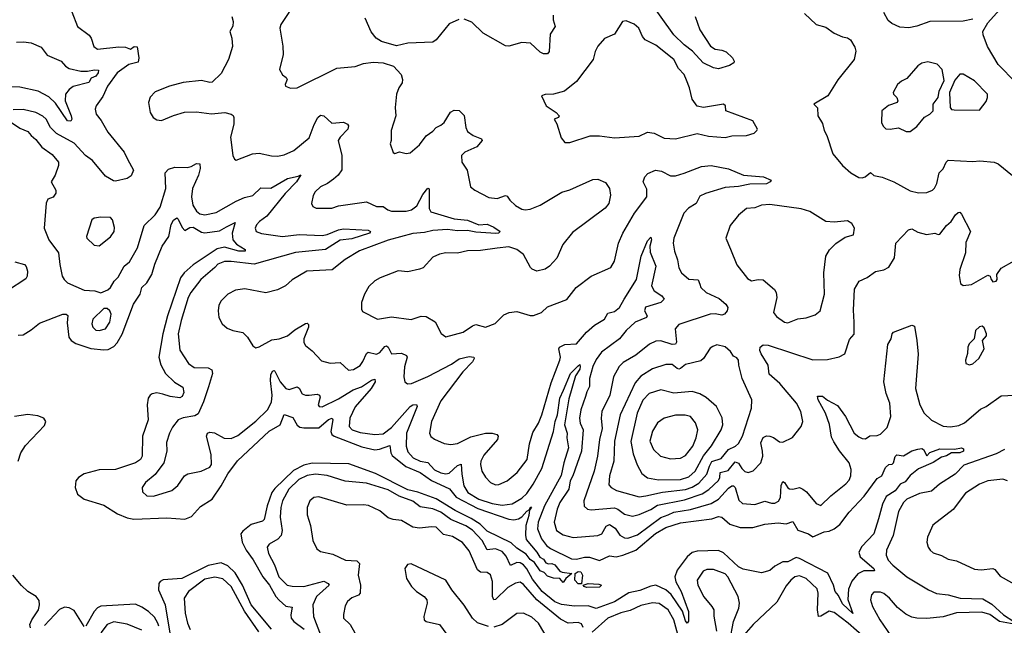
# Model space of a CAD drawing. Extents: x 1954678 to 2060275, y 904822 to 1016299.
# Tile 424 of 467: x 2036365 to 2042325, y 990931 to 994597. Entities that reach past the tile are written whole.
import ezdxf

# ---------------------------------------------------------------- set-up
doc = ezdxf.new("R2010")
doc.units = 0

msp = doc.modelspace()

# ---------------------------------------------------------------- linework, layer by layer
at = {"layer": '0CON20XD'}
for points in [[(2038039.5, 994710.5), (2037945, 994567.5), (2037938.8, 994545), (2037957, 994437), (2037959.4, 994385), (2037938, 994295), (2037955, 994262.5), (2037977, 994247), (2037983.8, 994235), (2037971.2, 994205), (2037973.8, 994195), (2038005, 994182), (2038045, 994184.5), (2038285, 994302.9), (2038395, 994314), (2038445, 994331.4), (2038505, 994340), (2038565, 994335.5), (2038628, 994315), (2038673.8, 994265), (2038681.2, 994235), (2038680.8, 994215), (2038660.6, 994185), (2038645.7, 994145), (2038637.1, 994065), (2038640.8, 994015), (2038613.8, 993925), (2038613.8, 993865), (2038606.7, 993845), (2038625, 993792.5), (2038635, 993787.5), (2038663.8, 993796.2), (2038705, 993787.5), (2038728.3, 993791.7), (2038785, 993840), (2038825.4, 993894.6), (2038865, 993921.1), (2038885.4, 993944.6), (2038915, 993957.5), (2038934, 993975), (2038972.7, 994037.3), (2038995, 994050), (2039025, 994048), (2039056.2, 994016.2), (2039064.5, 993945), (2039075, 993920.8), (2039109.2, 993895), (2039160, 993875), (2039163.8, 993865), (2039132.1, 993827.9), (2039058.8, 993795), (2039039.2, 993775), (2039042, 993735), (2039072.5, 993685), (2039094.2, 993585), (2039118.8, 993565), (2039205, 993521.4), (2039255, 993514.4), (2039305, 993533.1), (2039315, 993529.2), (2039332.2, 993505), (2039365, 993471.4), (2039405, 993449.5), (2039425, 993445.5), (2039455, 993449.6), (2039516, 993475), (2039647.4, 993552.6), (2039695, 993567.8), (2039835, 993630), (2039865, 993632), (2039911.7, 993611.7), (2039935.5, 993575.5), (2039940.8, 993535), (2039930.8, 993485), (2039908, 993455), (2039711.3, 993308.7), (2039651.9, 993235), (2039616.2, 993153.8), (2039570.8, 993105), (2039545, 993086.9), (2039495, 993074.3), (2039467, 993087), (2039455.8, 993095.8), (2039415, 993175.8), (2039375, 993205.6), (2039325, 993220.9), (2039255, 993213.8), (2039155, 993200), (2039075, 993196.7), (2039015, 993184.4), (2038945, 993185.7), (2038905, 993177.1), (2038865, 993160), (2038806.2, 993095), (2038785, 993086), (2038715, 993071.1), (2038655, 993075.8), (2038546.7, 993035), (2038513.6, 993016.4), (2038478.3, 992981.7), (2038451.2, 992935), (2038433.8, 992885), (2038433.3, 992845), (2038440, 992830), (2038530, 992785), (2038615, 992798.5), (2038735, 992781.5), (2038795, 992802.5), (2038825, 992799.4), (2038878.9, 992768.9), (2038917, 992697), (2038945, 992676.2), (2039048.8, 992705), (2039105, 992744.4), (2039125, 992751.9), (2039185, 992735.7), (2039242.6, 992757.4), (2039295, 992810.8), (2039327.5, 992825), (2039375, 992831.4), (2039455, 992806.7), (2039475, 992806.7), (2039522.5, 992825), (2039560.3, 992859.7), (2039677.3, 992902.7), (2039734, 992975), (2039823.8, 993045), (2039943, 993097), (2039964.4, 993135.6), (2039989.5, 993245), (2040015, 993303.8), (2040087.1, 993425), (2040161.5, 993525), (2040160.4, 993570.4), (2040138, 993615), (2040148, 993645), (2040166.2, 993665), (2040213.8, 993686.2), (2040250.2, 993680.2), (2040305, 993651.5), (2040335, 993652), (2040387.6, 993667.6), (2040492.3, 993707.7), (2040550, 993715), (2040655, 993693.5), (2040746.5, 993656.5), (2040867.5, 993645), (2040913.3, 993625), (2040907.5, 993615), (2040885, 993603.6), (2040785, 993601), (2040715, 993587), (2040635, 993580.2), (2040516, 993545), (2040481.7, 993528.3), (2040458.9, 993485), (2040413.7, 993456.3), (2040385.6, 993425), (2040324.5, 993275), (2040321.1, 993245), (2040328.5, 993195), (2040347.3, 993142.7), (2040355.6, 993095), (2040371.4, 993065), (2040415, 993026.9), (2040471.3, 993021.3), (2040481.1, 992995), (2040488.6, 992975), (2040519.2, 992945), (2040599.1, 992909.1), (2040639.2, 992875), (2040650.8, 992855), (2040646.7, 992835), (2040630.6, 992815), (2040615, 992808.7), (2040575, 992815.8), (2040545, 992814.1), (2040355, 992751.9), (2040332.2, 992725), (2040341.2, 992645), (2040335, 992631.8), (2040315, 992630.7), (2040245, 992653.9), (2040215, 992651.8), (2040177.6, 992632.4), (2040094.1, 992565.9), (2040018.7, 992521.3), (2039992.8, 992497.2), (2039958.8, 992435), (2039936.9, 992325), (2039889.2, 992225), (2039885.4, 992185), (2039891.5, 992121.5), (2039873.5, 992055), (2039863.3, 991955), (2039842.5, 991865), (2039780, 991685), (2039781.5, 991651.5), (2039801.2, 991635), (2039825, 991630), (2039965, 991641.5), (2039984.5, 991634.5), (2040025, 991602.9), (2040075, 991591.8), (2040115, 991601.2), (2040185, 991633), (2040225, 991658.6), (2040389.4, 991690.6), (2040495, 991727.5), (2040536.2, 991753.8), (2040595, 991807.8), (2040603.7, 991825), (2040605, 991856.2), (2040652.4, 991867.6), (2040695, 991920.6), (2040715, 991913.1), (2040735, 991880), (2040755, 991861.5), (2040775, 991856.7), (2040803.8, 991866.2), (2040851.5, 991915), (2040862.9, 991955), (2040861.3, 991985)], [(2040453.6, 994615), (2040482.1, 994535), (2040546.3, 994436.4), (2040575, 994417.9), (2040615, 994412.7), (2040641.7, 994401.7), (2040678.8, 994365), (2040690, 994345), (2040687.5, 994335), (2040661.1, 994318.9), (2040595, 994298.9), (2040565, 994304.4), (2040502.9, 994335), (2040437, 994407), (2040386.7, 994445), (2040324.5, 994504.5), (2040171.9, 994721.9)], [(2042395, 994217.1), (2042287.8, 994325), (2042223.5, 994435), (2042197.5, 994505), (2042195.5, 994525), (2042225, 994577.1), (2042313.9, 994676.1)], [(2036680.8, 994645), (2036714.3, 994555), (2036785, 994502.5), (2036796.7, 994485), (2036812.9, 994435), (2036835, 994418.5), (2036965, 994432.8), (2037005, 994431.1), (2037035, 994417.5), (2037056.7, 994435), (2037075, 994432.5), (2037085.9, 994365), (2037081, 994339), (2037025, 994325.8), (2036955, 994274.5), (2036897.1, 994195), (2036868.3, 994131.7), (2036827.1, 994075), (2036821.4, 994055), (2036827.5, 994025), (2036857.4, 993987.4), (2036898.5, 993915), (2036996.7, 993795), (2037018.3, 993751.7), (2037052.9, 993685), (2037038.7, 993651.3), (2037015, 993634.5), (2036945, 993619.1), (2036932.1, 993622.1), (2036885, 993649.6), (2036804.6, 993745), (2036762.1, 993775), (2036695, 993849.2), (2036588.1, 993908.1), (2036551.4, 993945), (2036524.2, 993995), (2036505, 994012.9), (2036463.3, 994035), (2036385, 994053.1), (2036325, 994050.8)], [(2039594.4, 994625), (2039593.1, 994595), (2039605.7, 994555), (2039575, 994510), (2039570, 994405), (2039559.2, 994390.8), (2039535, 994390.8), (2039515, 994400.8), (2039456, 994455), (2039405, 994458.9), (2039325, 994436.7), (2039305, 994438.9), (2039170, 994515), (2039102.1, 994582.1), (2039055, 994599.2)], [(2041115, 994634.2), (2041185, 994567.8), (2041245, 994551.8), (2041295, 994515.7), (2041345, 994492.5), (2041375, 994487.5), (2041393.8, 994475), (2041419.5, 994429.5), (2041426.1, 994406.1), (2041416.7, 994355), (2041317.7, 994232.3), (2041256.2, 994135), (2041172.5, 994085), (2041193.9, 994063.9), (2041196.2, 994015), (2041225, 993967.5), (2041234.2, 993925), (2041250, 993895), (2041287.1, 993785), (2041345, 993714.5), (2041395, 993670), (2041445, 993641.5), (2041465, 993639.1), (2041482.5, 993645), (2041515, 993671.9), (2041535, 993654.5), (2041585.6, 993644.4), (2041656, 993615), (2041755, 993561.1), (2041805, 993547.8), (2041855, 993550.8), (2041890, 993565), (2041902.5, 993577.5), (2041916.4, 993605), (2041930.9, 993669.1), (2041955, 993694.2), (2041972.7, 993735), (2041985, 993745.7), (2042135, 993738.9), (2042177, 993743), (2042264, 993734), (2042286.7, 993725), (2042373.4, 993653.4)], [(2042135, 994600), (2042075, 994586.9), (2041875, 994586.7), (2041795, 994556.5), (2041747, 994547), (2041691.9, 994551.9), (2041643.8, 994573.8), (2041622.2, 994592.2), (2041595, 994639.2)], [(2037649.2, 994615), (2037657.5, 994585), (2037655, 994557.5), (2037636.7, 994525), (2037648.8, 994485), (2037653.3, 994435), (2037628, 994355), (2037585, 994272), (2037530.6, 994219.4), (2037515, 994216.9), (2037465, 994229.4), (2037355, 994217.1), (2037272.5, 994195), (2037185, 994160), (2037155, 994127.5), (2037143.8, 994095), (2037153.8, 994035), (2037173.3, 994005), (2037195, 993990), (2037223.6, 993986.4), (2037295, 994017.5), (2037362.7, 994037.3), (2037435, 994039.2), (2037525, 994027.5), (2037607.5, 994035), (2037644.5, 994024.5), (2037656.7, 994016.7), (2037661.4, 994005), (2037660.5, 993965), (2037640, 993885), (2037654.3, 993774.3), (2037665, 993752.5), (2037675, 993746.7), (2037774.4, 993785.6), (2037815, 993788.9), (2037888.3, 993771.7), (2037925, 993771.5), (2037965, 993779.1), (2038025, 993804.6), (2038117.7, 993882.3), (2038146.7, 993963.3), (2038170, 994005), (2038185, 994018.1), (2038205.7, 994015), (2038255, 993970.9), (2038325, 993977.1), (2038350, 993965), (2038355.7, 993955), (2038351.5, 993935), (2038304.4, 993885), (2038292.9, 993865), (2038313.8, 993773.8), (2038315, 993688.8), (2038292.5, 993655), (2038265, 993631.4), (2038228.8, 993605), (2038185, 993585.7), (2038154.3, 993555), (2038141.7, 993531.7), (2038131.2, 993485), (2038140, 993465), (2038160, 993455), (2038255, 993456.9), (2038295, 993470), (2038465, 993493.3), (2038524.2, 993465.8), (2038565, 993465.7), (2038594, 993445), (2038615, 993438.2), (2038705, 993437.3), (2038735.7, 993445), (2038769.3, 993470.7), (2038805, 993538.1), (2038836, 993576), (2038842.5, 993572.5), (2038843.3, 993453.3), (2038853.5, 993433.5), (2038995, 993391.2), (2039075, 993383.3), (2039145, 993355.3), (2039195, 993358.8), (2039235, 993341.8), (2039272.9, 993315), (2039264, 993305), (2039246.9, 993303.1), (2039125, 993310), (2039075, 993321), (2039015, 993319), (2038955, 993326.5), (2038865, 993321), (2038815, 993308.4), (2038745, 993301.9), (2038595, 993262.9), (2038422.3, 993197.7), (2038334.2, 993145), (2038256.9, 993083.1), (2038103.3, 993075), (2038015, 993022.5), (2037973.2, 992986.8), (2037925, 992961.4), (2037855, 992944.3), (2037726.8, 992966.8), (2037671.3, 992958.7), (2037624.2, 992935), (2037584, 992895), (2037570.9, 992869.1), (2037565.9, 992834.1), (2037569.2, 992795), (2037590, 992755), (2037620.5, 992730.5), (2037655, 992715.7), (2037715, 992703.8), (2037743.8, 992675), (2037775, 992622.5), (2037795, 992611.2), (2037815, 992616.2), (2037891.1, 992658.9), (2037935, 992664.3), (2037985, 992682.5), (2038031, 992719), (2038095, 992758.5), (2038105, 992759.4), (2038112.4, 992752.4), (2038113.8, 992735), (2038085.4, 992665), (2038085, 992642.5), (2038093.8, 992623.8), (2038135, 992592.9), (2038191.4, 992531.4), (2038245, 992518.5), (2038305, 992521.9), (2038355.5, 992475.5), (2038385, 992480.4), (2038425, 992504.5), (2038442.6, 992527.4), (2038465, 992576.5), (2038475, 992584.6), (2038525, 992573.1), (2038545, 992583.2), (2038575, 992617.8), (2038585, 992621.9), (2038595, 992614.2), (2038615, 992574.5), (2038675, 992578.2), (2038706.9, 992565), (2038711.2, 992555), (2038694, 992495), (2038690.6, 992435), (2038696, 992405), (2038713.2, 992393.2), (2038736.7, 992395), (2038835, 992437.5), (2038978.2, 992511.8), (2039025, 992543.8), (2039085, 992557.5), (2039114.2, 992554.2), (2039116.5, 992545), (2039105.4, 992525), (2039047.7, 992465), (2038915, 992290), (2038857.9, 992165), (2038844.5, 992095), (2038853.5, 992073.5), (2038875, 992058.5), (2038935, 992032.5), (2038975, 992024.5), (2039015, 992031.8), (2039095, 992071.3), (2039185, 992093.2), (2039224.6, 992094.6), (2039252, 992085), (2039260.8, 992075), (2039256.9, 992055), (2039175, 991960.6), (2039157.1, 991925), (2039154.6, 991905), (2039162.5, 991865), (2039185, 991827.5), (2039215, 991795.8), (2039245, 991781.4), (2039265, 991783.1), (2039315, 991805.6), (2039375.6, 991855), (2039437.1, 991935), (2039451.5, 992028.5), (2039471.5, 992098.5), (2039505, 992154.2), (2039525.4, 992205), (2039582.1, 992397.9), (2039634.7, 992535), (2039638, 992555), (2039628.5, 992605), (2039631.9, 992615), (2039665, 992631.2), (2039735.6, 992635), (2039795, 992706), (2039845, 992747.1), (2039905.2, 992784.8), (2039925, 992820.6), (2039965, 992830), (2039996.2, 992855), (2040023.9, 992906.1)], [(2039023, 994597), (2038965, 994570.8), (2038886, 994475), (2038865, 994461.4), (2038715, 994454), (2038645, 994438.8), (2038555, 994464), (2038523.3, 994485), (2038493, 994523), (2038456.2, 994605)], [(2039663.9, 993853.9), (2039695, 993854.3), (2039817.2, 993892.8), (2039875, 993894.4), (2039965, 993882.5), (2040115, 993892), (2040165, 993916.5), (2040205, 993909.4), (2040265, 993880), (2040335, 993875.8), (2040465, 993908.6), (2040535, 993890.8), (2040635, 993884.4), (2040675, 993894.2), (2040765, 993896), (2040810.7, 993909.3), (2040827.5, 993925), (2040830, 993935), (2040803.3, 993985), (2040640, 994045), (2040636.7, 994075), (2040625.6, 994085.6), (2040504.1, 994065.9), (2040465, 994074), (2040435.6, 994115), (2040419.4, 994185), (2040400.4, 994230.4), (2040387.8, 994265), (2040351.7, 994301.7), (2040325, 994355.6), (2040215, 994443.1), (2040150, 994475), (2040134.2, 994495), (2040112, 994545), (2040085, 994570), (2040035, 994590), (2040014.1, 994585.9), (2039965, 994510), (2039905, 994482), (2039865, 994436.7), (2039848.6, 994405), (2039836, 994355), (2039735, 994222), (2039663.3, 994165), (2039595, 994146), (2039546.4, 994143.6), (2039522.5, 994135), (2039551.2, 994075), (2039612.5, 994035), (2039631.2, 994015), (2039626.1, 994003.9), (2039600, 993995), (2039616.4, 993966.4), (2039641.7, 993881.7), (2039663.9, 993853.9)], [(2036345, 994459.7), (2036387.3, 994462.7), (2036435, 994456.4), (2036495, 994430.6), (2036531.3, 994381.3), (2036615.8, 994345.8), (2036641.8, 994315), (2036665, 994301.6), (2036735, 994285.9), (2036775.4, 994284.6), (2036817.3, 994292.7), (2036840.8, 994290.8), (2036839.2, 994275), (2036825, 994255.5), (2036797.5, 994242.5), (2036782.9, 994217.1), (2036688.6, 994191.4), (2036665.2, 994174.8), (2036641.9, 994145), (2036640.5, 994105), (2036676.2, 994015), (2036680, 993995), (2036675, 993982.9), (2036654.4, 993985), (2036581.2, 994091.2), (2036540.5, 994130.5), (2036476.9, 994165), (2036365, 994188.8), (2036295, 994190.4)], [(2041730, 993920), (2041755, 993920.8), (2041795, 993950), (2041842.6, 994007.4), (2041875, 994024), (2041894.2, 994045), (2041893.8, 994085), (2041923.9, 994126.1), (2041931.2, 994165), (2041961.2, 994228.8), (2041948, 994295), (2041917.7, 994327.7), (2041862.3, 994342.3), (2041825, 994333.3), (2041802.2, 994317.8), (2041735, 994240), (2041702.5, 994225), (2041678.8, 994205), (2041651.2, 994155), (2041653.3, 994145), (2041673.3, 994125), (2041680, 994105), (2041676.7, 994095), (2041623.7, 994076.3), (2041582.5, 994045), (2041581.2, 993975), (2041591.7, 993951.7), (2041607, 993937), (2041633.1, 993933.1), (2041685, 993942), (2041730, 993920)], [(2042175, 994050), (2042215, 994102.5), (2042224, 994125), (2042223.8, 994145), (2042145, 994226.2), (2042075, 994266.7), (2042055, 994266), (2042025, 994231.4), (2041992.7, 994155), (2041997.1, 994065), (2042005, 994054), (2042020.3, 994050.3), (2042175, 994050)], [(2036315, 993974.2), (2036365, 993939.2), (2036415, 993920), (2036434, 993895), (2036462.2, 993872.2), (2036498.1, 993825), (2036561.5, 993781.5), (2036599.1, 993735), (2036599.1, 993715), (2036578.5, 993655), (2036555.5, 993615), (2036584.5, 993565), (2036584.3, 993545.7), (2036566.9, 993523.1), (2036535, 993510), (2036524.2, 993485.8), (2036513.1, 993335), (2036540.8, 993265), (2036600, 993185), (2036607.5, 993115), (2036622.7, 993045), (2036633.2, 993023.2), (2036654.5, 993004.5), (2036755, 992958.9), (2036820, 992955), (2036855, 992942.9), (2036898.3, 992961.7), (2036915, 992976.2), (2036936.2, 993013.8), (2036961.5, 993038.5), (2036997.8, 993105), (2037028.7, 993131.3), (2037062.6, 993187.4), (2037077.1, 993215), (2037118.3, 993351.7), (2037185, 993415.6), (2037215, 993462), (2037249.6, 993575), (2037245, 993668.9), (2037265, 993692.3), (2037304.5, 993704.5), (2037378.2, 993701.8), (2037402.2, 993707.8), (2037435, 993727.1), (2037455, 993723.3), (2037457.5, 993695), (2037446.9, 993655), (2037410, 993575), (2037404.2, 993525), (2037412.5, 993475), (2037435, 993438.1), (2037455, 993420.9), (2037484.7, 993414.7), (2037555, 993429.7), (2037675, 993499.1), (2037725, 993520), (2037775, 993532.1), (2037825, 993579.5), (2037885, 993576.8), (2037985, 993634.7), (2038051.2, 993648.8), (2038067.5, 993657.5), (2038040.5, 993615), (2037971, 993545), (2037861.6, 993408.4), (2037815.7, 993375), (2037798.6, 993355), (2037790, 993335), (2037795.5, 993315.5), (2037828.3, 993301.7), (2037954.8, 993284.8), (2038056.3, 993296.3), (2038195, 993291), (2038225, 993295.7), (2038295, 993325.6), (2038325, 993331.1), (2038475, 993323.3), (2038487.5, 993315), (2038481.9, 993305), (2038375, 993269.5), (2038305, 993261.4), (2038215, 993206), (2038035, 993187.7), (2037785, 993116.7), (2037645, 993133.5), (2037605, 993132.5), (2037565, 993117.1), (2037545, 993097.5), (2037461.2, 993025), (2037400, 992945), (2037385, 992914.2), (2037341.2, 992775), (2037323.4, 992695), (2037335, 992596.2), (2037386.2, 992516.2), (2037420.6, 992490.6), (2037505, 992490), (2037528.2, 992478.2), (2037532.3, 992455), (2037508, 992375), (2037476.9, 992283.1), (2037445, 992212), (2037425, 992198.1), (2037353.6, 992186.4), (2037323.3, 992175), (2037289.3, 992130.7), (2037270.6, 992095), (2037252.9, 992037.1), (2037254.6, 991985), (2037236.4, 991915), (2037185.3, 991844.7), (2037125.4, 991794.6), (2037107.1, 991765), (2037108.8, 991738.8), (2037134.1, 991714.1), (2037175, 991712.9), (2037285, 991746.9), (2037322.2, 991777.8), (2037362.9, 991835), (2037381.9, 991848.1), (2037462.5, 991865), (2037515, 991888.8), (2037525.7, 991905), (2037523.1, 991965), (2037495.8, 992075), (2037501.2, 992095), (2037515, 992100), (2037543.9, 992096.1), (2037603.1, 992063.1), (2037645, 992060.9), (2037685, 992080.4), (2037793.8, 992166.2), (2037865.6, 992235), (2037889, 992281), (2037893.2, 992325), (2037882, 992412), (2037885, 992448), (2037895, 992469.5), (2037905, 992473.3), (2037908.8, 992468.8), (2037941.7, 992405), (2037975, 992364.6), (2037995, 992358.5), (2038045, 992374.4), (2038056.6, 992366.6), (2038075, 992332.9), (2038093.9, 992323.9), (2038116.6, 992323.4), (2038165, 992329.2), (2038179.2, 992325), (2038182.9, 992312.9), (2038170.8, 992265), (2038176.7, 992255), (2038195, 992253.3), (2038295, 992301.1), (2038383.8, 992356.2), (2038434.6, 992375), (2038495, 992414.5), (2038515, 992421.2), (2038516.4, 992405), (2038492.4, 992365), (2038395, 992253.1), (2038363.6, 992185), (2038358.8, 992135), (2038378.1, 992115), (2038425, 992098.8), (2038515, 992085.9), (2038565, 992089.7), (2038615, 992127.5), (2038728.4, 992255), (2038745, 992266.2), (2038767.1, 992267.1), (2038771.1, 992255), (2038706.7, 992095), (2038703.4, 992015), (2038715, 991981.9), (2038747.5, 991945), (2038788.6, 991925), (2038835.9, 991915.9), (2038875, 991871.4), (2038915, 991853.6), (2038945, 991848.4), (2038965, 991851.8), (2039015, 991898.8), (2039037, 991907), (2039040.2, 991845), (2039052.7, 991775), (2039077.3, 991735), (2039145, 991694.1), (2039225, 991668.6), (2039285, 991658.7), (2039345, 991667.1), (2039405, 991700.3), (2039435, 991729.3), (2039473.8, 991785), (2039525, 991880), (2039596.8, 992103.2), (2039605.7, 992165), (2039620.5, 992205), (2039633.7, 992305), (2039656.2, 992353.9), (2039697.9, 992455), (2039745, 992502.2), (2039755, 992508.8), (2039757.4, 992497.4), (2039755, 992480.8), (2039729.2, 992440.8), (2039688.1, 992301.9), (2039663.3, 992145), (2039678.9, 992095), (2039675.8, 992065), (2039687.6, 992005), (2039659.2, 991915), (2039642.8, 991837.2), (2039542.3, 991655), (2039502.2, 991555), (2039498.9, 991515), (2039522.5, 991455), (2039552.9, 991415), (2039577.3, 991395), (2039705, 991332.7), (2039735, 991331.9), (2039783.4, 991343.4), (2039814.2, 991344.2), (2039875, 991322.5), (2039935, 991352.3), (2039975, 991345.7), (2040015, 991356.1), (2040095, 991385.5), (2040213.1, 991486.9), (2040275, 991523.7), (2040365, 991552.3), (2040555.2, 991574.8), (2040595, 991590), (2040615, 991585.5), (2040663, 991543), (2040725, 991522.2), (2040803.1, 991523.1), (2040875, 991542.8), (2040955, 991550.9), (2041005, 991545.9), (2041045, 991558.6), (2041075, 991507.9), (2041138.8, 991485), (2041165, 991467.5), (2041235, 991496.5), (2041265, 991501.4), (2041295.8, 991515), (2041328.3, 991541.7), (2041385, 991615.5), (2041476.6, 991713.4), (2041555, 991819.2), (2041584.1, 991835.9), (2041605, 991886.2), (2041625, 991903.8), (2041645, 991906.2), (2041653.8, 991915), (2041665, 991952.5), (2041675, 991963.8), (2041715, 991956.7), (2041765, 991987.5), (2041802, 991998), (2041825, 992001.2), (2041835, 991994.3), (2041855, 991957.5), (2041873.5, 991976.5), (2041935, 991999.4), (2042023.5, 991996.5), (2042065, 992004.4), (2042078.5, 991998.5), (2042077.8, 991985), (2042055, 991975.6), (2042005, 991975.8), (2041975, 991956.2), (2041945, 991948.8), (2041895, 991916.2), (2041805, 991878.8), (2041755, 991838), (2041725, 991800), (2041695.4, 991784.6), (2041664.1, 991745), (2041609.8, 991710.2), (2041586.6, 991663.4), (2041563.5, 991576.5), (2041535.5, 991484.5), (2041461.4, 991408.6), (2041444.7, 991374.7), (2041451.5, 991345), (2041534.5, 991275), (2041539.2, 991260.8), (2041475, 991260.3), (2041438.3, 991241.7), (2041401.9, 991198.1), (2041381.1, 991148.9), (2041377.3, 991087.3), (2041407.1, 991002.9), (2041345, 991060.9), (2041321.2, 991111.2), (2041301.1, 991135), (2041291.6, 991175), (2041257, 991247), (2041085, 991335.7), (2041065, 991341.8), (2041015, 991316.2), (2040985, 991315.6), (2040935, 991288.9), (2040906.4, 991263.6), (2040855, 991247.7), (2040745, 991270.5), (2040715.1, 991285.1), (2040625, 991370.3), (2040595, 991383), (2040465, 991380.8), (2040435, 991371.3), (2040405, 991346.2), (2040344.3, 991265), (2040331, 991225), (2040337.4, 991195), (2040368.8, 991135), (2040413.9, 991015), (2040413.9, 990956.1), (2040405.6, 990944.4), (2040395, 990957.5), (2040376.3, 991016.3), (2040308, 991118), (2040275, 991146.3), (2040215, 991173.8), (2040185, 991168.9), (2040118.4, 991141.6), (2040051.5, 991128.5), (2039965, 991073.9), (2039855, 991032), (2039805, 991049.3), (2039722.8, 991047.2), (2039645, 991056), (2039603.8, 991073.8), (2039528.3, 991135), (2039469.4, 991209.4), (2039435, 991273.6), (2039415, 991296.6), (2039395, 991308.8), (2039375, 991311.4), (2039335, 991292.7), (2039309.9, 991349.9), (2039285, 991377.2), (2039245, 991393.8), (2039195, 991386.9), (2039164.3, 991445), (2039105, 991507.5), (2039065, 991532.5), (2038975, 991570.9), (2038915, 991615.2), (2038865, 991635.6), (2038788.3, 991648.3), (2038745, 991682.4), (2038662, 991712), (2038595, 991750.9), (2038465, 991791.6), (2038334.2, 991804.2), (2038225, 991838.8), (2038155, 991845.7), (2038105, 991838.7), (2038055, 991813.3), (2037994.8, 991755), (2037955.8, 991685), (2037945, 991643.3), (2037941.4, 991585), (2037954.1, 991505), (2037947.5, 991475), (2037927.8, 991452.2), (2037875, 991422.9), (2037863.3, 991405), (2037870.9, 991365), (2037908, 991298), (2037934.1, 991225), (2037984.2, 991175), (2038015, 991167.5), (2038085, 991166.8), (2038205, 991198), (2038231.9, 991185), (2038238.1, 991175), (2038161.2, 991105), (2038138.5, 991055), (2038143.3, 990985), (2038185, 990873.6)], [(2041015, 992762.5), (2041074.3, 992785.7), (2041125, 992792), (2041179.7, 992810.3), (2041210.8, 992835), (2041235.6, 992935), (2041232.7, 993065), (2041244, 993166), (2041266.8, 993203.2), (2041305, 993242.9), (2041360.5, 993279.5), (2041412.5, 993295), (2041417.5, 993335), (2041402.3, 993362.3), (2041375, 993378.8), (2041295, 993370.8), (2041245, 993376.2), (2041146.7, 993436.7), (2041095, 993451.8), (2040905, 993477.3), (2040855.4, 993474.6), (2040815, 993458.9), (2040765, 993452.9), (2040715, 993413.8), (2040665, 993350), (2040640, 993275), (2040667.9, 993207.9), (2040705, 993113.8), (2040769.3, 993029.3), (2040795, 993016.7), (2040835, 993024.6), (2040865, 993022.7), (2040934.5, 992964.5), (2040944.3, 992945), (2040947.1, 992915), (2040926.7, 992825), (2040945, 992800), (2040995, 992766), (2041015, 992762.5)], [(2040861.3, 991985), (2040850.8, 992035), (2040865, 992067.5), (2040885, 992077.5), (2040905, 992076.4), (2040928.3, 992068.3), (2040965, 992042.2), (2040985, 992038.6), (2041043.2, 992066.8), (2041095.8, 992135), (2041105.6, 992165), (2041092.2, 992225), (2041066.2, 992275), (2040966.2, 992395), (2040900.6, 992450.6), (2040895.8, 992505), (2040852.4, 992575), (2040845.4, 992595), (2040847.8, 992615), (2040865, 992628.5), (2040895, 992626.5), (2041165, 992537.5), (2041255, 992540), (2041325, 992555.8), (2041358.6, 992575), (2041388.3, 992661.7), (2041415, 992693.3), (2041416.7, 992766.7), (2041411.5, 992838.5), (2041417.1, 992965), (2041445.4, 993014.6), (2041495, 993036.7), (2041545, 993073.1), (2041595, 993083.1), (2041625, 993098), (2041660.7, 993155), (2041667.9, 993245), (2041745, 993325.2), (2041765, 993330.8), (2041801.1, 993311.1), (2041852.9, 993297.1), (2041905, 993304.3), (2041925, 993295.8), (2041935, 993299.2), (2041975, 993350.8), (2042004, 993375), (2042028.8, 993415), (2042045, 993430), (2042055, 993431.2), (2042065, 993420), (2042119.2, 993315), (2042092.2, 993247.8), (2042088.9, 993185), (2042055.8, 993085), (2042052.3, 993047.7), (2042060.5, 993000.5), (2042075, 992988.8), (2042126.4, 992993.6), (2042225, 993051.2), (2042240, 993045), (2042242.3, 993027.7), (2042255, 993010), (2042275, 993014.7), (2042281.2, 993025), (2042278.8, 993055), (2042305, 993092), (2042385, 993138)], [(2036355, 992686.9), (2036385, 992688.5), (2036435, 992718.5), (2036485, 992759.4), (2036625, 992815.3), (2036645.2, 992815.2), (2036656.9, 992806.9), (2036651.9, 992761.9), (2036661.6, 992675), (2036675.6, 992655.6), (2036705, 992636.5), (2036795, 992607.3), (2036875, 992597.8), (2036899.4, 992600.6), (2036935, 992618.7), (2036955, 992640.4), (2036985.8, 992694.2), (2037054.2, 992875.8), (2037094.7, 992935), (2037104.6, 992975), (2037135, 993004.7), (2037165.4, 993054.6), (2037182.8, 993117.2), (2037228.1, 993225), (2037266.6, 993285), (2037282.1, 993357.9), (2037295, 993383.5), (2037315, 993397.1), (2037325, 993390), (2037348.4, 993338.4), (2037365, 993320.5), (2037395, 993338.1), (2037415, 993340.5), (2037465, 993310), (2037485, 993307.2), (2037575, 993318), (2037616.9, 993343.1), (2037668.6, 993368.6), (2037651.4, 993305), (2037654.7, 993265), (2037677.2, 993237.2), (2037730, 993205), (2037730, 993195), (2037692, 993195), (2037605, 993219.8), (2037560.7, 993209.3), (2037415, 993113.9), (2037360.3, 993065), (2037338.1, 993035), (2037259, 992805), (2037230.3, 992695), (2037206.6, 992555), (2037218.5, 992508.5), (2037248, 992455), (2037301.8, 992401.8), (2037352.7, 992372.7), (2037358.9, 992341.1), (2037348.9, 992315), (2037335, 992307.4), (2037275.8, 992315), (2037230.7, 992330.7), (2037195, 992337.4), (2037167.4, 992332.6), (2037153.6, 992325), (2037141.8, 992305), (2037136.9, 992265), (2037142.2, 992175), (2037108, 992075), (2037106.3, 991955), (2037096.2, 991933.8), (2037065.5, 991914.5), (2036945, 991874.1), (2036845, 991872.7), (2036755, 991847.5), (2036720, 991825), (2036705, 991805.8), (2036700, 991765), (2036715, 991724), (2036755, 991694.3), (2036875, 991657.8), (2036956.5, 991605), (2037015, 991581.1), (2037055, 991573.4), (2037255, 991582.1), (2037365, 991572.7), (2037405, 991590), (2037460.2, 991649.8), (2037529, 991695), (2037584.8, 991775), (2037625, 991847.1), (2037683.1, 991926.9), (2037874.8, 992105.2), (2037942.4, 992145), (2037965, 992206.4), (2038018.7, 992188.7), (2038045, 992142.4), (2038061.3, 992131.3), (2038085.7, 992125.7), (2038174.5, 992125.5), (2038235, 992176.9), (2038255.8, 992185.8), (2038260, 992175), (2038247.7, 992105), (2038255, 992085.8), (2038267.4, 992075), (2038435, 992011.7), (2038515, 991993.5), (2038543.7, 991996.3), (2038605, 992020), (2038611, 991975), (2038618.7, 991958.7), (2038702.7, 991892.7), (2038789.7, 991855), (2038858.3, 991808.3), (2038966.7, 991756.7), (2039006.3, 991706.3), (2039138, 991638), (2039325, 991573.2), (2039355, 991569.1), (2039385, 991575.4), (2039405, 991587.1), (2039435, 991622.5), (2039449.3, 991630.7), (2039458.3, 991648.3), (2039462.5, 991645), (2039450.7, 991629.3), (2039447.3, 991595), (2039428.9, 991535), (2039426.2, 991476.2), (2039431.2, 991451.2), (2039495, 991374.5), (2039512.8, 991342.7), (2039535, 991332.1), (2039548.7, 991308.7), (2039565, 991302.5), (2039585, 991305.6), (2039605, 991296.2), (2039635, 991258.1), (2039647.8, 991252.2), (2039706.7, 991245), (2039670, 991215), (2039655, 991190), (2039635, 991214), (2039596.7, 991216.7), (2039559.3, 991229.3), (2039540, 991250), (2039515, 991261.4), (2039480.8, 991310.8), (2039455, 991329.2), (2039431, 991361), (2039375, 991398.1), (2039340.6, 991430.6), (2039195, 991500.9), (2039152.7, 991542.7), (2039097.5, 991577.5), (2039000.3, 991625), (2038885.7, 991695.7), (2038775, 991736.8), (2038715, 991750.8), (2038519.1, 991849.1), (2038357.6, 991907.6), (2038135, 991912.8), (2038085, 991900.7), (2038022.1, 991867.9), (2037910.1, 991759.9), (2037891.9, 991735), (2037862.6, 991655), (2037845, 991570.5), (2037835, 991562.2), (2037765, 991542.1), (2037715, 991501.2), (2037704.3, 991485), (2037712.3, 991435), (2037734.8, 991385), (2037777.7, 991327.7), (2037836.4, 991225), (2037877.4, 991175), (2037915, 991106.2), (2037935, 991082.8), (2037975, 991046.9), (2038015, 991040.8), (2038005.8, 990995), (2038008.6, 990975), (2038023.2, 990955), (2038087.1, 990907)], [(2036845, 993227.5), (2036915, 993281.4), (2036935.7, 993315), (2036938.3, 993338.3), (2036926.2, 993385), (2036915, 993399.2), (2036855, 993401.1), (2036814.7, 993395.3), (2036801.4, 993385), (2036769.2, 993285), (2036770.8, 993275), (2036815, 993232.5), (2036845, 993227.5)], [(2040023.9, 992906.1), (2040097.9, 993025), (2040125.8, 993165), (2040165, 993258.5), (2040185, 993280), (2040189.6, 993265), (2040178.9, 993225), (2040180.5, 993190.5), (2040215.7, 993105), (2040190, 992985), (2040206.2, 992956.2), (2040251.4, 992925), (2040265.8, 992905), (2040245.8, 992885), (2040153.5, 992856.5), (2040146.7, 992835), (2040162.2, 992805), (2040159.4, 992795), (2040091.1, 992765), (2040036.1, 992715), (2039994.8, 992665.2), (2039886.5, 992585), (2039855, 992539.5), (2039835, 992497.1), (2039814.7, 992425), (2039814.1, 992375.9), (2039796.8, 992345), (2039790, 992315), (2039761.6, 992235), (2039754.3, 992185), (2039757.8, 992155), (2039776.1, 992115), (2039764.8, 991985.2), (2039712.2, 991835), (2039695.9, 991805), (2039689.2, 991755), (2039634.9, 991675.1), (2039617.7, 991635), (2039599.4, 991555), (2039614.6, 991505), (2039655, 991477.7), (2039715, 991463.2), (2039865, 991475.4), (2039888.2, 991485), (2039915, 991531.5), (2039935, 991540.7), (2039968.3, 991518.3), (2039996.6, 991476.6), (2040025, 991461.2), (2040045, 991458.2), (2040105, 991479.2), (2040245.7, 991584.3), (2040290.5, 991600.5), (2040325, 991616.2), (2040425, 991631.9), (2040551.1, 991668.9), (2040595, 991695.3), (2040655, 991762), (2040675, 991776.2), (2040685, 991776.2), (2040695, 991765.5), (2040718.5, 991688.5), (2040739.2, 991669.2), (2040815, 991662.9), (2040875, 991682.7), (2040915, 991670), (2040935, 991671.1), (2040957.3, 991682.7), (2040970.8, 991705), (2040975, 991777.5), (2040985, 991801.4), (2040995, 991795.6), (2041013.7, 991763.7), (2041025, 991757.5), (2041045, 991755.4), (2041085, 991764.6), (2041105.8, 991755.7), (2041128.1, 991738.1), (2041185, 991668.8), (2041215, 991656.2), (2041275.7, 991715), (2041365, 991786.5), (2041385, 991809.4), (2041396.8, 991835), (2041398.5, 991875), (2041385.3, 991915), (2041326.6, 991986.6), (2041292.3, 992042.3), (2041279, 992069), (2041267.5, 992147.5), (2041242.9, 992215), (2041198.2, 992295), (2041195, 992317.5), (2041225, 992318.5), (2041255, 992293.5), (2041315, 992260.6), (2041364.4, 992195), (2041415.6, 992095), (2041445, 992072.2), (2041465, 992061.5), (2041485, 992059.5), (2041511.4, 992078.6), (2041555, 992079.5), (2041575, 992088.9), (2041615, 992127.8), (2041637.1, 992195), (2041631.2, 992275), (2041608.7, 992335), (2041594.7, 992404.8), (2041619.6, 992630.4), (2041640.6, 992665), (2041645.7, 992695), (2041655, 992705.6), (2041765, 992747.5), (2041781.7, 992741.7), (2041795.8, 992655), (2041802.9, 992572.9), (2041787.5, 992365), (2041813.6, 992265), (2041839.4, 992215), (2041885, 992173.3), (2041955, 992137.1), (2041998.1, 992131.9), (2042049.2, 992140.8), (2042083.1, 992156.9), (2042180.8, 992239.1), (2042215, 992256), (2042305, 992319.5), (2042386.7, 992325)], [(2036335, 993130.5), (2036393.3, 993115), (2036403.2, 993103.2), (2036411.4, 993075), (2036410, 993045), (2036401.9, 993028.1), (2036290, 992955)], [(2036845, 992714.6), (2036885, 992725.5), (2036910, 992765), (2036918.1, 992815), (2036910, 992835), (2036895, 992848.8), (2036875, 992848.8), (2036806.7, 992783.3), (2036801.9, 992755), (2036807.1, 992735), (2036825, 992718.1), (2036845, 992714.6)], [(2042115, 992506.7), (2042135, 992513.8), (2042170, 992545), (2042203.3, 992605), (2042192.5, 992655), (2042217, 992683), (2042217.5, 992695), (2042202.5, 992732.5), (2042191.7, 992741.7), (2042175, 992736.7), (2042150, 992715), (2042142.5, 992665), (2042111.2, 992635), (2042103.3, 992615), (2042103, 992577), (2042090, 992535), (2042092.5, 992515), (2042115, 992506.7)], [(2040115, 991708.2), (2040155, 991713.8), (2040255, 991737), (2040395, 991752.1), (2040435, 991766.2), (2040475, 991792), (2040524.9, 991845.1), (2040539.5, 991895), (2040555, 991921.9), (2040610.1, 991939.9), (2040655, 991994.3), (2040697.8, 992015), (2040715, 992031.1), (2040739.3, 992075), (2040793.6, 992245), (2040796.7, 992295), (2040738.2, 992425), (2040717.5, 992505), (2040715.8, 992535), (2040705, 992550), (2040685, 992560), (2040668.3, 992588.3), (2040635, 992616.2), (2040585, 992628), (2040560.9, 992619.1), (2040545, 992608.8), (2040503.8, 992546.2), (2040487.8, 992532.2), (2040395, 992509.2), (2040365, 992485.4), (2040355, 992480.8), (2040344.8, 992484.8), (2040315, 992509.2), (2040275, 992510.4), (2040195, 992482.7), (2040125, 992439.2), (2040090.9, 992399.1), (2040000, 992205), (2039965.7, 992045), (2039960.8, 991925), (2039935.4, 991835.4), (2039931.7, 991781.7), (2039944.3, 991765), (2039978, 991748), (2040115, 991708.2)], [(2040232.4, 991812.4), (2040365, 991814), (2040415, 991830.2), (2040452.9, 991865), (2040504.1, 991955.9), (2040551.7, 992018.3), (2040610.9, 992115), (2040620.4, 992145), (2040617.3, 992187.3), (2040583.1, 992255), (2040519.8, 992309.8), (2040481.7, 992331.7), (2040435, 992346.1), (2040325, 992336.7), (2040245, 992356.1), (2040175, 992333.4), (2040136.6, 992293.4), (2040102.2, 992215), (2040064.1, 992044.1), (2040078.1, 991968.1), (2040102.6, 991902.6), (2040130.4, 991850.4), (2040165, 991823.2), (2040232.4, 991812.4)], [(2036354.6, 991925.4), (2036372.4, 991975), (2036399.8, 992020.2), (2036515, 992139.5), (2036522.3, 992165), (2036510, 992185), (2036475, 992199.4), (2036415, 992207.5), (2036334.3, 992195.7)], [(2040305, 991939.6), (2040365, 991943.5), (2040395, 991959.4), (2040438.8, 992015), (2040460.5, 992065), (2040468.8, 992115), (2040456.3, 992156.4), (2040424.6, 992194.6), (2040393, 992203), (2040335, 992203.6), (2040265.4, 992184.6), (2040225, 992157.1), (2040194.3, 992105.7), (2040179.3, 992045), (2040200.5, 991995), (2040243.9, 991953.9), (2040305, 991939.6)], [(2042325, 991994.2), (2042275, 991969.6), (2042080.2, 991899.8), (2042027.5, 991845), (2041932.5, 991785), (2041885, 991742.5), (2041811.5, 991728.5), (2041735, 991693.8), (2041713.8, 991675), (2041685, 991620), (2041652.9, 991475), (2041612.5, 991385), (2041608.9, 991355), (2041620.9, 991325), (2041649.1, 991295), (2041735.6, 991225), (2041866, 991146), (2041914.1, 991124.1), (2041985, 991116.4), (2042056.7, 991095), (2042195, 991091.4), (2042249, 991059), (2042319.4, 990995), (2042382, 990955)], [(2042345, 991805.7), (2042315, 991815.7), (2042225, 991805.8), (2042175, 991784.4), (2042089.8, 991730.2), (2042015, 991631.4), (2041892, 991538), (2041860, 991465), (2041856, 991435), (2041864.5, 991404.5), (2041876, 991385), (2041895, 991369.2), (2041945, 991352.9), (2041985, 991331.4), (2042035, 991321.9), (2042145, 991270), (2042185, 991266), (2042255, 991275.8), (2042268, 991268), (2042299.3, 991229.3), (2042418.6, 991161.4)], [(2039775, 990917.5), (2039765, 990939.4), (2039745, 990948.5), (2039685, 990944.7), (2039638.3, 990968.3), (2039495.6, 991085.6), (2039415, 991178.2), (2039395, 991191.8), (2039365, 991186), (2039319.5, 991160.5), (2039245, 991087.3), (2039235, 991085.6), (2039225.9, 991105.9), (2039226.7, 991196.7), (2039215, 991236), (2039195, 991251.4), (2039155, 991253.6), (2039135.9, 991265.9), (2039085, 991381.4), (2039045, 991432.9), (2038985, 991467.7), (2038930.7, 991480.7), (2038885.8, 991525), (2038857.1, 991527.1), (2038785, 991518.2), (2038745, 991524.6), (2038676.2, 991565), (2038625, 991571.5), (2038595, 991582.2), (2038545, 991623.3), (2038476, 991656), (2038445, 991660.8), (2038345, 991658.5), (2038175, 991708.6), (2038145.7, 991704.3), (2038121.2, 991685), (2038105.6, 991644.4), (2038105, 991600), (2038124.6, 991534.6), (2038138.6, 991445), (2038163.2, 991393.2), (2038185, 991377.1), (2038260.9, 991360.9), (2038336.7, 991325), (2038405, 991321.5), (2038422.2, 991305), (2038413.1, 991235), (2038428, 991175), (2038425.4, 991125), (2038416, 991114), (2038375, 991096.4), (2038349.5, 991075), (2038335, 991048.8), (2038325.5, 990995.5), (2038325, 990973.8), (2038365.6, 990935.6), (2038394, 990885)], [(2037888.4, 990908.4), (2037765, 991055.7), (2037712.5, 991175), (2037668.8, 991248.8), (2037625, 991290.9), (2037585, 991308.5), (2037505, 991293.8), (2037345.6, 991214.4), (2037233.6, 991206.4), (2037215, 991196.8), (2037206.8, 991185), (2037204.7, 991145), (2037245.7, 991055), (2037274.1, 990884.1)], [(2039203.4, 990923.4), (2039135.7, 990945.7), (2039105, 990973.8), (2039055, 991053.8), (2038980.8, 991145), (2038944, 991205), (2038735, 991303.3), (2038711.7, 991298.3), (2038696.7, 991275), (2038706.7, 991215), (2038735.8, 991165.8), (2038766.2, 991135), (2038813.8, 991105), (2038830, 991085), (2038832, 991065), (2038810.8, 990985), (2038813.9, 990963.9), (2038825, 990953.3), (2038905, 990936.2), (2038951.2, 990875)], [(2036430, 990915), (2036426.5, 990935), (2036437.3, 990965), (2036478.8, 991025), (2036485.6, 991055), (2036482.1, 991082.1), (2036465, 991106.2), (2036415, 991135.3), (2036375, 991171.1), (2036323.7, 991233.7)], [(2037812.5, 990892.5), (2037725.9, 991015.9), (2037645, 991166.1), (2037595, 991212.2), (2037545, 991221.9), (2037485, 991210.6), (2037387.1, 991135), (2037361.1, 991095), (2037367.1, 991005), (2037380, 990945), (2037396.1, 990905)], [(2039745, 991181.2), (2039725.6, 991205), (2039728, 991245), (2039745, 991257.2), (2039760.8, 991255), (2039772, 991235), (2039765, 991182.5), (2039745, 991181.2)], [(2040663.9, 990836.1), (2040686.2, 990955), (2040718.8, 991035), (2040721.2, 991065), (2040714.2, 991105), (2040652.2, 991225), (2040635, 991242.2), (2040565, 991269.4), (2040525, 991269.4), (2040501.4, 991258.6), (2040466, 991205), (2040469.2, 991175), (2040505, 991103.8), (2040555.4, 991045.4), (2040565.8, 991025), (2040566.2, 990986.2), (2040582.5, 990895)], [(2041479.6, 990855), (2041380, 990945), (2041295, 991007.8), (2041265, 991016.1), (2041215, 990986.1), (2041200.8, 990985), (2041194.4, 991025), (2041197.5, 991125), (2041191.1, 991151.1), (2041125, 991214.5), (2041085, 991229.6), (2041056.1, 991223.9), (2041032.2, 991205), (2041005, 991170.8), (2040948.3, 991071.7), (2040804.2, 990935), (2040705, 990822.5)], [(2039795, 991160), (2039781.2, 991165), (2039776.2, 991175), (2039805, 991184.4), (2039870, 991180), (2039886.7, 991175), (2039875, 991162.7), (2039795, 991160)], [(2042385, 990937.5), (2042295, 990953.3), (2042236.2, 990996.1), (2042188.8, 991011.2), (2042035, 991005.9), (2041955, 990981.5), (2041855, 990972.7), (2041795, 990974.3), (2041765, 990980), (2041727.9, 990997.9), (2041678.3, 991038.3), (2041630, 991095), (2041595, 991123.5), (2041575, 991132.2), (2041535, 991131.2), (2041520.8, 991115), (2041514.4, 991085), (2041526.5, 991045), (2041570.4, 990965), (2041637.6, 990867.6)], [(2036755, 990924.3), (2036695, 991020.7), (2036665, 991037.4), (2036635, 991040.6), (2036605, 991026), (2036515, 990929.2)], [(2037208, 990925), (2037200.2, 990945), (2037179.9, 990979.9), (2037144.2, 991014.2), (2037105, 991041.6), (2037065, 991060), (2036855, 991047.9), (2036835, 991037.2), (2036815, 991015.3), (2036765, 990925.7)], [(2040370.3, 990795), (2040325.2, 990965.2), (2040290.7, 991025), (2040235, 991063.2), (2040195, 991066.8), (2040125, 991050), (2040059.3, 991020.7), (2040002.8, 991007.2), (2039925.2, 990974.8), (2039829.7, 990890.3)], [(2039564.5, 990845), (2039504.7, 990944.7), (2039465, 990980.5), (2039415, 991004.5), (2039375, 991003.3), (2039284.7, 990935.3), (2039235, 990920)], [(2037105, 990901.2), (2037015, 990938.9), (2036935, 990952.3), (2036894.8, 990935.2), (2036855.4, 990885)]]:
    msp.add_lwpolyline(points, dxfattribs=at)

doc.saveas('drawing.dxf')
